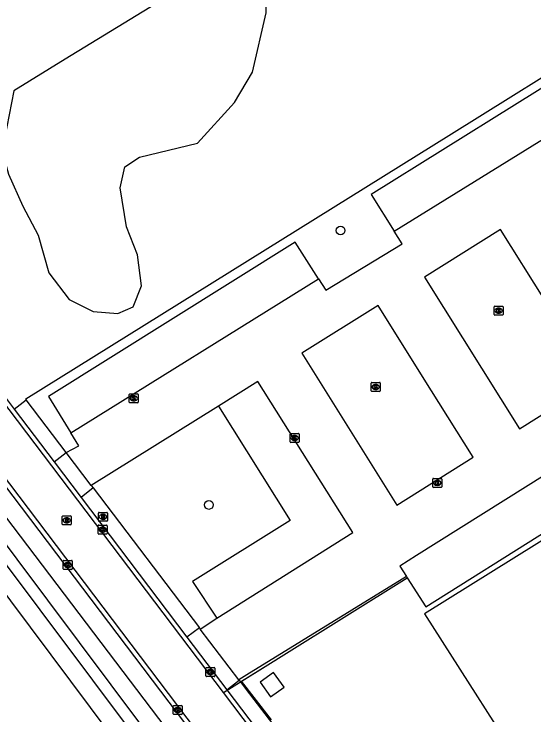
# Model space of a CAD drawing. Extents: x 156651 to 158072, y 387631 to 388990.
# Drawn here: x 157820.1 to 157878, y 388581.4 to 388659.5 of the extents above; entities that cross this region are included whole.
import ezdxf

# ---------------------------------------------------------------- set-up
doc = ezdxf.new("R2010")
doc.units = 0
for name, color, linetype in [('IMGEO_Boom', 7, 'Continuous'), ('IMGEO_Brandkraan', 7, 'Continuous'), ('IMGEO_Erf', 7, 'Continuous'), ('IMGEO_Gemengd_bos', 7, 'Continuous'), ('IMGEO_Groenvoorziening', 7, 'Continuous'), ('IMGEO_Hek', 7, 'Continuous'), ('IMGEO_Kolk', 7, 'Continuous'), ('IMGEO_Lage_trafo', 7, 'Continuous'), ('IMGEO_Loofbos', 7, 'Continuous'), ('IMGEO_Pand', 7, 'Continuous'), ('IMGEO_Parkeervlak_open', 7, 'Continuous'), ('IMGEO_Rijbaan_lokaal_gesloten', 7, 'Continuous'), ('IMGEO_Rijbaan_lokaal_open', 7, 'Continuous'), ('IMGEO_Rioolput', 7, 'Continuous'), ('IMGEO_Voetpad_open', 7, 'Continuous'), ('IMGEO_Waterloop', 7, 'Continuous')]:
    doc.layers.add(name, color=color, linetype=linetype)

msp = doc.modelspace()

# ---------------------------------------------------------------- linework, layer by layer
at = {"layer": 'IMGEO_Boom'}
for centre in [(157856.507, 388635.334), (157841.839, 388604.755)]:
    msp.add_circle(centre, 0.489, dxfattribs=at)
at = {"layer": 'IMGEO_Brandkraan'}
for p, q in [((157829.532, 388603.005), (157829.532, 388603.857)), ((157829.607, 388603.931), (157830.459, 388603.931)), ((157830.02, 388603.711), (157830.045, 388603.711)), ((157830.533, 388603.857), (157830.533, 388603.005)), ((157830.459, 388602.931), (157829.607, 388602.931)), ((157830.043, 388603.151), (157830.018, 388603.151))]:
    msp.add_line(p, q, dxfattribs=at)
for points in [[(157829.532, 388603.005), (157829.532, 388603.857)], [(157829.607, 388603.931), (157830.459, 388603.931)], [(157829.88, 388603.631), (157829.88, 388603.231), (157830.093, 388603.231)], [(157830.111, 388603.631), (157829.88, 388603.631)], [(157830.059, 388603.55), (157830.005, 388603.55), (157830.005, 388603.474)], [(157830.005, 388603.474), (157830.058, 388603.474)], [(157830.067, 388603.398), (157830.005, 388603.398), (157830.005, 388603.317)], [(157830.005, 388603.317), (157830.067, 388603.317)], [(157830.533, 388603.857), (157830.533, 388603.005)], [(157830.459, 388602.931), (157829.607, 388602.931)]]:
    msp.add_lwpolyline(points, dxfattribs=at)
for centre, radius, start, end in [((157829.609, 388603.855), 0.0765, 91.55205, 178.44795), ((157829.609, 388603.855), 0.0765, 91.55205, 178.44795), ((157830.06, 388603.512), 0.0379, 267.82845, 90.93552), ((157830.068, 388603.357), 0.0404, 269.87594, 90.50774), ((157830.099, 388603.482), 0.251, 268.66757, 293.53466), ((157830.115, 388603.486), 0.145, 59.4692, 91.53667), ((157830.14, 388603.533), 0.0922, 285.51372, 58.15012), ((157830.145, 388603.341), 0.105, 301.31148, 78.98903), ((157830.457, 388603.855), 0.0765, 1.55205, 88.44795), ((157830.457, 388603.855), 0.0765, 1.55205, 88.44795), ((157829.609, 388603.007), 0.0765, 181.55205, 268.44795), ((157829.609, 388603.007), 0.0765, 181.55205, 268.44795), ((157830.457, 388603.007), 0.0765, 271.55205, 358.44795), ((157830.457, 388603.007), 0.0765, 271.55205, 358.44795)]:
    msp.add_arc(centre, radius, start, end, dxfattribs=at)
for centre, major_axis, ratio, start_param, end_param in [((157830.019, 388603.431), (-0.387, 0.002), 0.722429, 4.712389, 7.853982), ((157830.044, 388603.431), (-0.39, 0.002), 0.717154, 1.570796, 4.712389)]:
    msp.add_ellipse(centre, major_axis=major_axis, ratio=ratio, start_param=start_param, end_param=end_param, dxfattribs=at)
at = {"layer": 'IMGEO_Erf'}
msp.add_lwpolyline([(157839.811, 388567.231), (157761.798, 388671.742), (157757.678, 388677.579), (157751.512, 388686.005)], dxfattribs=at)
at = {"layer": 'IMGEO_Gemengd_bos'}
msp.add_lwpolyline([(157821.49, 388616.464), (157821.438, 388616.579), (157868.846, 388646.09), (157885.512, 388656.483)], dxfattribs=at)
at = {"layer": 'IMGEO_Groenvoorziening'}
msp.add_lwpolyline([(157752.66, 388690.763), (157765.374, 388674.714), (157770.72, 388667.489), (157794.878, 388635.427), (157871.923, 388533.871), (157874.053, 388532.244), (157874.667, 388530.195)], dxfattribs=at)
at = {"layer": 'IMGEO_Hek'}
for points in [[(157843.448, 388583.846), (157863.931, 388596.626)], [(157848.802, 388580.806), (157845.473, 388585.137), (157849.493, 388587.618)]]:
    msp.add_lwpolyline(points, dxfattribs=at)
at = {"layer": 'IMGEO_Kolk'}
for p, q in [((157873.601, 388625.976), (157873.601, 388626.828)), ((157873.676, 388626.902), (157874.528, 388626.902)), ((157874.089, 388626.682), (157874.114, 388626.682)), ((157874.602, 388626.828), (157874.602, 388625.976)), ((157874.528, 388625.902), (157873.676, 388625.902)), ((157874.112, 388626.122), (157874.087, 388626.122)), ((157859.919, 388617.475), (157859.919, 388618.327)), ((157859.994, 388618.401), (157860.846, 388618.401)), ((157860.407, 388618.181), (157860.432, 388618.181)), ((157860.92, 388618.327), (157860.92, 388617.475)), ((157860.846, 388617.401), (157859.994, 388617.401)), ((157860.43, 388617.621), (157860.405, 388617.621)), ((157832.971, 388616.204), (157832.971, 388617.056)), ((157833.046, 388617.13), (157833.898, 388617.13)), ((157833.459, 388616.91), (157833.484, 388616.91)), ((157833.972, 388617.056), (157833.972, 388616.204)), ((157833.898, 388616.13), (157833.046, 388616.13)), ((157833.482, 388616.35), (157833.457, 388616.35)), ((157850.881, 388611.795), (157850.881, 388612.647)), ((157850.956, 388612.721), (157851.808, 388612.721)), ((157851.882, 388612.647), (157851.882, 388611.795)), ((157851.392, 388611.941), (157851.367, 388611.941)), ((157851.369, 388612.501), (157851.394, 388612.501)), ((157851.808, 388611.721), (157850.956, 388611.721)), ((157866.77, 388606.787), (157866.77, 388607.639)), ((157866.845, 388607.713), (157867.697, 388607.713)), ((157867.258, 388607.493), (157867.283, 388607.493)), ((157867.771, 388607.639), (157867.771, 388606.787)), ((157867.697, 388606.713), (157866.845, 388606.713)), ((157867.281, 388606.933), (157867.256, 388606.933)), ((157829.498, 388601.583), (157829.498, 388602.435)), ((157829.573, 388602.509), (157830.425, 388602.509)), ((157830.499, 388602.435), (157830.499, 388601.583)), ((157830.009, 388601.729), (157829.984, 388601.729)), ((157829.986, 388602.289), (157830.011, 388602.289)), ((157830.425, 388601.509), (157829.573, 388601.509)), ((157825.621, 388597.645), (157825.621, 388598.497)), ((157825.696, 388598.571), (157826.548, 388598.571)), ((157826.622, 388598.497), (157826.622, 388597.645)), ((157826.132, 388597.791), (157826.107, 388597.791)), ((157826.109, 388598.351), (157826.134, 388598.351)), ((157826.548, 388597.571), (157825.696, 388597.571)), ((157841.513, 388585.708), (157841.513, 388586.56)), ((157841.588, 388586.634), (157842.44, 388586.634)), ((157842.001, 388586.414), (157842.026, 388586.414)), ((157842.514, 388586.56), (157842.514, 388585.708)), ((157842.44, 388585.634), (157841.588, 388585.634)), ((157842.024, 388585.854), (157841.999, 388585.854)), ((157837.869, 388581.481), (157837.869, 388582.333)), ((157837.944, 388582.407), (157838.796, 388582.407)), ((157838.357, 388582.187), (157838.382, 388582.187)), ((157838.87, 388582.333), (157838.87, 388581.481)), ((157838.796, 388581.407), (157837.944, 388581.407)), ((157838.38, 388581.627), (157838.355, 388581.627))]:
    msp.add_line(p, q, dxfattribs=at)
for points in [[(157873.601, 388625.976), (157873.601, 388626.828)], [(157873.676, 388626.902), (157874.528, 388626.902)], [(157873.922, 388626.602), (157874.045, 388626.602), (157874.045, 388626.451), (157874.175, 388626.602), (157874.339, 388626.602), (157874.193, 388626.451), (157874.346, 388626.202), (157874.194, 388626.202), (157874.109, 388626.366), (157874.045, 388626.299), (157874.045, 388626.202), (157873.922, 388626.202), (157873.922, 388626.602)], [(157874.602, 388626.828), (157874.602, 388625.976)], [(157874.528, 388625.902), (157873.676, 388625.902)], [(157859.919, 388617.475), (157859.919, 388618.327)], [(157859.994, 388618.401), (157860.846, 388618.401)], [(157860.24, 388618.101), (157860.363, 388618.101), (157860.363, 388617.95), (157860.493, 388618.101), (157860.657, 388618.101), (157860.511, 388617.95), (157860.664, 388617.701), (157860.512, 388617.701), (157860.427, 388617.865), (157860.363, 388617.798), (157860.363, 388617.701), (157860.24, 388617.701), (157860.24, 388618.101)], [(157860.92, 388618.327), (157860.92, 388617.475)], [(157860.846, 388617.401), (157859.994, 388617.401)], [(157832.971, 388616.204), (157832.971, 388617.056)], [(157833.046, 388617.13), (157833.898, 388617.13)], [(157833.292, 388616.83), (157833.415, 388616.83), (157833.415, 388616.679), (157833.545, 388616.83), (157833.709, 388616.83), (157833.563, 388616.679), (157833.716, 388616.43), (157833.564, 388616.43), (157833.479, 388616.594), (157833.415, 388616.527), (157833.415, 388616.43), (157833.292, 388616.43), (157833.292, 388616.83)], [(157833.972, 388617.056), (157833.972, 388616.204)], [(157833.898, 388616.13), (157833.046, 388616.13)], [(157850.881, 388611.795), (157850.881, 388612.647)], [(157850.956, 388612.721), (157851.808, 388612.721)], [(157851.882, 388612.647), (157851.882, 388611.795)], [(157851.202, 388612.421), (157851.325, 388612.421), (157851.325, 388612.27), (157851.455, 388612.421), (157851.619, 388612.421), (157851.473, 388612.27), (157851.626, 388612.021), (157851.474, 388612.021), (157851.389, 388612.185), (157851.325, 388612.118), (157851.325, 388612.021), (157851.202, 388612.021), (157851.202, 388612.421)], [(157851.808, 388611.721), (157850.956, 388611.721)], [(157866.77, 388606.787), (157866.77, 388607.639)], [(157866.845, 388607.713), (157867.697, 388607.713)], [(157867.091, 388607.413), (157867.214, 388607.413), (157867.214, 388607.262), (157867.344, 388607.413), (157867.508, 388607.413), (157867.362, 388607.262), (157867.515, 388607.013), (157867.363, 388607.013), (157867.278, 388607.177), (157867.214, 388607.11), (157867.214, 388607.013), (157867.091, 388607.013), (157867.091, 388607.413)], [(157867.771, 388607.639), (157867.771, 388606.787)], [(157867.697, 388606.713), (157866.845, 388606.713)], [(157829.498, 388601.583), (157829.498, 388602.435)], [(157829.573, 388602.509), (157830.425, 388602.509)], [(157830.499, 388602.435), (157830.499, 388601.583)], [(157829.819, 388602.209), (157829.942, 388602.209), (157829.942, 388602.058), (157830.072, 388602.209), (157830.236, 388602.209), (157830.09, 388602.058), (157830.243, 388601.809), (157830.091, 388601.809), (157830.006, 388601.973), (157829.942, 388601.906), (157829.942, 388601.809), (157829.819, 388601.809), (157829.819, 388602.209)], [(157830.425, 388601.509), (157829.573, 388601.509)], [(157825.621, 388597.645), (157825.621, 388598.497)], [(157825.696, 388598.571), (157826.548, 388598.571)], [(157826.622, 388598.497), (157826.622, 388597.645)], [(157825.942, 388598.271), (157826.065, 388598.271), (157826.065, 388598.12), (157826.195, 388598.271), (157826.359, 388598.271), (157826.213, 388598.12), (157826.366, 388597.871), (157826.214, 388597.871), (157826.129, 388598.035), (157826.065, 388597.968), (157826.065, 388597.871), (157825.942, 388597.871), (157825.942, 388598.271)], [(157826.548, 388597.571), (157825.696, 388597.571)], [(157841.513, 388585.708), (157841.513, 388586.56)], [(157841.588, 388586.634), (157842.44, 388586.634)], [(157841.834, 388586.334), (157841.957, 388586.334), (157841.957, 388586.183), (157842.087, 388586.334), (157842.251, 388586.334), (157842.105, 388586.183), (157842.258, 388585.934), (157842.106, 388585.934), (157842.021, 388586.098), (157841.957, 388586.031), (157841.957, 388585.934), (157841.834, 388585.934), (157841.834, 388586.334)], [(157842.514, 388586.56), (157842.514, 388585.708)], [(157842.44, 388585.634), (157841.588, 388585.634)], [(157837.869, 388581.481), (157837.869, 388582.333)], [(157837.944, 388582.407), (157838.796, 388582.407)], [(157838.19, 388582.107), (157838.313, 388582.107), (157838.313, 388581.956), (157838.443, 388582.107), (157838.607, 388582.107), (157838.461, 388581.956), (157838.614, 388581.707), (157838.462, 388581.707), (157838.377, 388581.871), (157838.313, 388581.804), (157838.313, 388581.707), (157838.19, 388581.707), (157838.19, 388582.107)], [(157838.87, 388582.333), (157838.87, 388581.481)], [(157838.796, 388581.407), (157837.944, 388581.407)]]:
    msp.add_lwpolyline(points, dxfattribs=at)
for centre, start, end in [((157873.678, 388626.826), 91.55205, 178.44795), ((157873.678, 388626.826), 91.55205, 178.44795), ((157874.526, 388626.826), 1.55205, 88.44795), ((157874.526, 388626.826), 1.55205, 88.44795), ((157873.678, 388625.978), 181.55205, 268.44795), ((157873.678, 388625.978), 181.55205, 268.44795), ((157874.526, 388625.978), 271.55205, 358.44795), ((157874.526, 388625.978), 271.55205, 358.44795), ((157859.996, 388618.325), 91.55205, 178.44795), ((157859.996, 388618.325), 91.55205, 178.44795), ((157860.844, 388618.325), 1.55205, 88.44795), ((157860.844, 388618.325), 1.55205, 88.44795), ((157859.996, 388617.477), 181.55205, 268.44795), ((157859.996, 388617.477), 181.55205, 268.44795), ((157860.844, 388617.477), 271.55205, 358.44795), ((157860.844, 388617.477), 271.55205, 358.44795), ((157833.048, 388617.054), 91.55205, 178.44795), ((157833.048, 388617.054), 91.55205, 178.44795), ((157833.896, 388617.054), 1.55205, 88.44795), ((157833.896, 388617.054), 1.55205, 88.44795), ((157833.048, 388616.206), 181.55205, 268.44795), ((157833.048, 388616.206), 181.55205, 268.44795), ((157833.896, 388616.206), 271.55205, 358.44795), ((157833.896, 388616.206), 271.55205, 358.44795), ((157850.958, 388612.645), 91.55205, 178.44795), ((157850.958, 388612.645), 91.55205, 178.44795), ((157851.806, 388612.645), 1.55205, 88.44795), ((157851.806, 388612.645), 1.55205, 88.44795), ((157850.958, 388611.797), 181.55205, 268.44795), ((157850.958, 388611.797), 181.55205, 268.44795), ((157851.806, 388611.797), 271.55205, 358.44795), ((157851.806, 388611.797), 271.55205, 358.44795), ((157866.847, 388607.637), 91.55205, 178.44795), ((157866.847, 388607.637), 91.55205, 178.44795), ((157867.695, 388607.637), 1.55205, 88.44795), ((157867.695, 388607.637), 1.55205, 88.44795), ((157866.847, 388606.789), 181.55205, 268.44795), ((157866.847, 388606.789), 181.55205, 268.44795), ((157867.695, 388606.789), 271.55205, 358.44795), ((157867.695, 388606.789), 271.55205, 358.44795), ((157829.575, 388602.433), 91.55205, 178.44795), ((157829.575, 388602.433), 91.55205, 178.44795), ((157830.423, 388602.433), 1.55205, 88.44795), ((157830.423, 388602.433), 1.55205, 88.44795), ((157829.575, 388601.585), 181.55205, 268.44795), ((157829.575, 388601.585), 181.55205, 268.44795), ((157830.423, 388601.585), 271.55205, 358.44795), ((157830.423, 388601.585), 271.55205, 358.44795), ((157825.698, 388598.495), 91.55205, 178.44795), ((157825.698, 388598.495), 91.55205, 178.44795), ((157826.546, 388598.495), 1.55205, 88.44795), ((157826.546, 388598.495), 1.55205, 88.44795), ((157825.698, 388597.647), 181.55205, 268.44795), ((157825.698, 388597.647), 181.55205, 268.44795), ((157826.546, 388597.647), 271.55205, 358.44795), ((157826.546, 388597.647), 271.55205, 358.44795), ((157841.59, 388586.558), 91.55205, 178.44795), ((157841.59, 388586.558), 91.55205, 178.44795), ((157842.438, 388586.558), 1.55205, 88.44795), ((157842.438, 388586.558), 1.55205, 88.44795), ((157841.59, 388585.71), 181.55205, 268.44795), ((157841.59, 388585.71), 181.55205, 268.44795), ((157842.438, 388585.71), 271.55205, 358.44795), ((157842.438, 388585.71), 271.55205, 358.44795), ((157837.946, 388582.331), 91.55205, 178.44795), ((157837.946, 388582.331), 91.55205, 178.44795), ((157838.794, 388582.331), 1.55205, 88.44795), ((157838.794, 388582.331), 1.55205, 88.44795), ((157837.946, 388581.483), 181.55205, 268.44795), ((157837.946, 388581.483), 181.55205, 268.44795), ((157838.794, 388581.483), 271.55205, 358.44795), ((157838.794, 388581.483), 271.55205, 358.44795)]:
    msp.add_arc(centre, 0.0765, start, end, dxfattribs=at)
for centre, major_axis, ratio, start_param, end_param in [((157874.088, 388626.402), (-0.387, 0.002), 0.722429, 4.712389, 7.853982), ((157874.113, 388626.402), (-0.39, 0.002), 0.717154, 1.570796, 4.712389), ((157860.406, 388617.901), (-0.387, 0.002), 0.722429, 4.712389, 7.853982), ((157860.431, 388617.901), (-0.39, 0.002), 0.717154, 1.570796, 4.712389), ((157833.458, 388616.63), (-0.387, 0.002), 0.722429, 4.712389, 7.853982), ((157833.483, 388616.63), (-0.39, 0.002), 0.717154, 1.570796, 4.712389), ((157851.368, 388612.221), (-0.387, 0.002), 0.722429, 4.712389, 7.853982), ((157851.393, 388612.221), (-0.39, 0.002), 0.717154, 1.570796, 4.712389), ((157867.257, 388607.213), (-0.387, 0.002), 0.722429, 4.712389, 7.853982), ((157867.282, 388607.213), (-0.39, 0.002), 0.717154, 1.570796, 4.712389), ((157829.985, 388602.009), (-0.387, 0.002), 0.722429, 4.712389, 7.853982), ((157830.01, 388602.009), (-0.39, 0.002), 0.717154, 1.570796, 4.712389), ((157826.108, 388598.071), (-0.387, 0.002), 0.722429, 4.712389, 7.853982), ((157826.133, 388598.071), (-0.39, 0.002), 0.717154, 1.570796, 4.712389), ((157842, 388586.134), (-0.387, 0.002), 0.722429, 4.712389, 7.853982), ((157842.025, 388586.134), (-0.39, 0.002), 0.717154, 1.570796, 4.712389), ((157838.356, 388581.907), (-0.387, 0.002), 0.722429, 4.712389, 7.853982), ((157838.381, 388581.907), (-0.39, 0.002), 0.717154, 1.570796, 4.712389)]:
    msp.add_ellipse(centre, major_axis=major_axis, ratio=ratio, start_param=start_param, end_param=end_param, dxfattribs=at)
at = {"layer": 'IMGEO_Lage_trafo'}
msp.add_lwpolyline([(157847.532, 388585.004), (157848.705, 388583.382), (157850.209, 388584.468), (157849.035, 388586.091), (157847.532, 388585.004)], dxfattribs=at)
at = {"layer": 'IMGEO_Loofbos'}
for points in [[(157820.108, 388650.898), (157818.807, 388644.223), (157819.512, 388641.596), (157821.117, 388638.048), (157822.835, 388634.823), (157823.997, 388630.613), (157826.286, 388627.652), (157828.946, 388626.305), (157831.703, 388626.082), (157833.411, 388626.812), (157834.314, 388629.162), (157833.895, 388632.625), (157832.661, 388635.732), (157831.942, 388640.079), (157832.472, 388642.423), (157834.101, 388643.487), (157840.566, 388645.081), (157844.688, 388649.579), (157846.692, 388652.981), (157848.206, 388659.599), (157848.19, 388664.938), (157847.534, 388667.715)], [(157847.534, 388667.715), (157825.839, 388654.412), (157820.108, 388650.898)]]:
    msp.add_lwpolyline(points, dxfattribs=at)
at = {"layer": 'IMGEO_Pand'}
msp.add_lwpolyline([(157914.19, 388567.452), (157913.225, 388569.027), (157942.615, 388587.321), (157933.319, 388602.195), (157924.551, 388596.738), (157917.093, 388592.095), (157902.499, 388615.468), (157898.345, 388612.873), (157889.39, 388607.278), (157889.176, 388607.593), (157883.007, 388603.739), (157883.193, 388603.423), (157865.87, 388592.617), (157891.158, 388552.943), (157908.075, 388563.555), (157908.34, 388563.13), (157914.494, 388566.97), (157914.19, 388567.452)], dxfattribs=at)
at = {"layer": 'IMGEO_Parkeervlak_open'}
for points in [[(157894.466, 388655.043), (157891.839, 388659.234), (157859.899, 388639.35), (157862.483, 388635.263)], [(157854.036, 388629.957), (157851.434, 388634.015), (157823.972, 388616.855), (157826.47, 388612.778)], [(157863.84, 388596.769), (157863.931, 388596.626), (157865.989, 388593.392), (157893.396, 388610.619), (157891.827, 388613.123), (157901.628, 388619.211), (157902.573, 388617.805), (157908.497, 388621.722), (157907.31, 388623.673)], [(157842.895, 388615.747), (157850.897, 388603.034), (157840.017, 388596.222), (157842.729, 388592.154)]]:
    msp.add_lwpolyline(points, dxfattribs=at)
at = {"layer": 'IMGEO_Rijbaan_lokaal_gesloten'}
for points in [[(157877.213, 388540.064), (157876.799, 388539.764), (157843.448, 388583.846), (157818.651, 388616.622)], [(157817.519, 388609.865), (157872.663, 388537.035), (157872.269, 388536.716)]]:
    msp.add_lwpolyline(points, dxfattribs=at)
at = {"layer": 'IMGEO_Rijbaan_lokaal_open'}
for points in [[(157862.483, 388635.263), (157894.466, 388655.043)], [(157854.036, 388629.957), (157854.857, 388628.676), (157863.382, 388633.842), (157862.483, 388635.263)], [(157865.834, 388630.134), (157876.42, 388613.23), (157884.911, 388618.547), (157879.267, 388627.558), (157874.325, 388635.451), (157865.834, 388630.134)], [(157826.47, 388612.778), (157854.036, 388629.957)], [(157852.202, 388621.653), (157862.788, 388604.748), (157871.279, 388610.065), (157865.636, 388619.076), (157860.693, 388626.97), (157852.202, 388621.653)], [(157906.588, 388624.86), (157906.472, 388625.05), (157901.377, 388621.951), (157864.955, 388599.121), (157863.088, 388597.951), (157863.84, 388596.769)], [(157842.729, 388592.154), (157857.865, 388601.681), (157847.276, 388618.505), (157842.895, 388615.747)], [(157819.04, 388616.911), (157820.154, 388615.439)], [(157842.895, 388615.747), (157828.732, 388606.924)], [(157820.154, 388615.439), (157824.594, 388609.574)], [(157825.955, 388610.584), (157827.357, 388611.329), (157826.47, 388612.778)], [(157828.732, 388606.924), (157825.955, 388610.584)], [(157872.269, 388536.716), (157817.097, 388609.545)], [(157824.594, 388609.574), (157827.6, 388605.603)], [(157828.931, 388606.662), (157827.6, 388605.603)], [(157828.931, 388606.662), (157840.772, 388591.059)], [(157827.6, 388605.603), (157839.385, 388590.035)], [(157863.84, 388596.769), (157846.071, 388585.831), (157845.161, 388585.276)], [(157840.878, 388590.92), (157842.729, 388592.154)], [(157840.772, 388591.059), (157839.385, 388590.035)], [(157840.878, 388590.92), (157840.772, 388591.059)], [(157845.161, 388585.276), (157840.878, 388590.92)], [(157839.385, 388590.035), (157843.824, 388584.171)], [(157843.824, 388584.171), (157845.206, 388585.216)], [(157845.206, 388585.216), (157845.161, 388585.276)], [(157845.206, 388585.216), (157845.979, 388584.198), (157852.72, 388575.415)], [(157843.824, 388584.171), (157851.299, 388574.297)]]:
    msp.add_lwpolyline(points, dxfattribs=at)
at = {"layer": 'IMGEO_Rioolput'}
for p, q in [((157825.5, 388602.618), (157825.5, 388603.47)), ((157825.575, 388603.544), (157826.427, 388603.544)), ((157825.988, 388603.324), (157826.013, 388603.324)), ((157826.501, 388603.47), (157826.501, 388602.618)), ((157826.427, 388602.544), (157825.575, 388602.544)), ((157826.011, 388602.764), (157825.986, 388602.764))]:
    msp.add_line(p, q, dxfattribs=at)
for points in [[(157825.5, 388602.618), (157825.5, 388603.47)], [(157825.575, 388603.544), (157826.427, 388603.544)], [(157826.089, 388603.242), (157825.837, 388603.244), (157825.837, 388602.844)], [(157826.501, 388603.47), (157826.501, 388602.618)], [(157826.427, 388602.544), (157825.575, 388602.544)], [(157825.837, 388602.844), (157825.961, 388602.844), (157825.961, 388603.006), (157825.972, 388603.006)], [(157826.015, 388603.163), (157825.961, 388603.163), (157825.961, 388603.082)], [(157825.961, 388603.082), (157826.013, 388603.082)], [(157826.019, 388602.977), (157826.09, 388602.844), (157826.23, 388602.844), (157826.165, 388602.97)]]:
    msp.add_lwpolyline(points, dxfattribs=at)
for centre, radius, start, end in [((157825.577, 388603.468), 0.0765, 91.55205, 178.44795), ((157825.577, 388603.468), 0.0765, 91.55205, 178.44795), ((157826.088, 388603.132), 0.109, 350.36119, 89.41601), ((157826.425, 388603.468), 0.0765, 1.55205, 88.44795), ((157826.425, 388603.468), 0.0765, 1.55205, 88.44795), ((157825.577, 388602.62), 0.0765, 181.55205, 268.44795), ((157825.577, 388602.62), 0.0765, 181.55205, 268.44795), ((157825.971, 388602.953), 0.0533, 26.02933, 88.69889), ((157825.997, 388603.271), 0.19, 274.7715, 282.96867), ((157826.021, 388603.067), 0.0964, 77.00612, 93.18647), ((157826.035, 388603.124), 0.0378, 276.66336, 79.67722), ((157826.086, 388603.132), 0.112, 277.58423, 350.98172), ((157826.07, 388602.917), 0.108, 29.51342, 73.79051), ((157826.425, 388602.62), 0.0765, 271.55205, 358.44795), ((157826.425, 388602.62), 0.0765, 271.55205, 358.44795)]:
    msp.add_arc(centre, radius, start, end, dxfattribs=at)
for centre, major_axis, ratio, start_param, end_param in [((157825.987, 388603.044), (-0.387, 0.002), 0.722429, 4.712389, 7.853982), ((157826.012, 388603.044), (-0.39, 0.002), 0.717154, 1.570796, 4.712389)]:
    msp.add_ellipse(centre, major_axis=major_axis, ratio=ratio, start_param=start_param, end_param=end_param, dxfattribs=at)
at = {"layer": 'IMGEO_Voetpad_open'}
for points in [[(157820.154, 388615.439), (157821.49, 388616.464)], [(157825.955, 388610.584), (157821.49, 388616.464)], [(157824.594, 388609.574), (157825.955, 388610.584)], [(157828.732, 388606.924), (157828.931, 388606.662)]]:
    msp.add_lwpolyline(points, dxfattribs=at)
at = {"layer": 'IMGEO_Waterloop'}
msp.add_lwpolyline([(157870.035, 388530.243), (157871.29, 388531.17), (157870.209, 388532.31), (157865.903, 388538.006), (157754.001, 388687.639), (157752.843, 388686.867), (157799.38, 388624.573), (157870.035, 388530.243)], dxfattribs=at)

doc.saveas('drawing.dxf')
